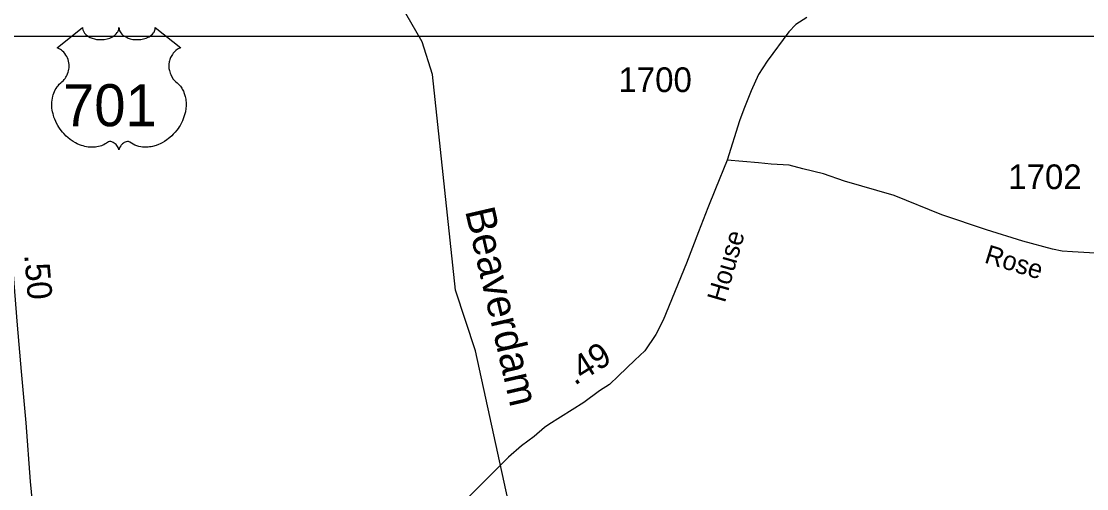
# Model space of a CAD drawing. Extents: x 2093524 to 2270757, y 289120 to 570408.
# Drawn here: x 2191918 to 2197310, y 552563 to 554929 of the extents above; entities that cross this region are included whole.
import ezdxf

# ---------------------------------------------------------------- set-up
doc = ezdxf.new("R2010")
doc.units = 0
for name, color, linetype in [('Exist Hydrographic Creek Single Shore', 7, 'Continuous'), ('Exist Hydrographic Creek Single Shore Label', 7, 'Continuous'), ('Exist Road Primary US Attributed', 7, 'Continuous'), ('Exist Road Primary US Mileage Hundredths English Label', 7, 'Continuous'), ('Exist Road Primary US Shield CELL', 7, 'Continuous'), ('Exist Road Primary US Shield Number Label', 7, 'Continuous'), ('Exist Road Secondary Mileage Hundredths English Label', 7, 'Continuous'), ('Exist Road Secondary Type 51 Attributed', 7, 'Continuous'), ('Exist Road Secondary Type 51 Label', 7, 'Continuous'), ('Exist Road Secondary Type 51 Number Label', 7, 'Continuous'), ('Map Preparation Inset Cut Line', 7, 'Continuous')]:
    doc.layers.add(name, color=color, linetype=linetype)

msp = doc.modelspace()

# ---------------------------------------------------------------- linework, layer by layer
at = {"layer": 'Exist Hydrographic Creek Single Shore'}
msp.add_lwpolyline([(2194571.6, 550213), (2194449.6, 550910.8), (2194424.5, 550927.7), (2194388.5, 551404.1), (2194477.4, 551736.8), (2194475.6, 552078), (2194217.4, 553260.8), (2194115.5, 553567.9), (2193999.5, 554659.2), (2193947.6, 554824.2), (2193737.4, 555189.3), (2193342.5, 555594.2), (2193216.8, 555734.1)], dxfattribs=at)
at = {"layer": 'Exist Road Primary US Attributed'}
msp.add_lwpolyline([(2192085.6, 551123.8), (2192074.2, 551319.7), (2192054.5, 551573.5), (2192030.7, 551847.1), (2192011, 552083), (2191989.3, 552332.6), (2191974.9, 552495.1), (2191965.5, 552600.4), (2191943.5, 552896.2), (2191919.5, 553155.8), (2191899.9, 553391.6), (2191871.6, 553731.3), (2191849.8, 554017), (2191823.8, 554286.7), (2191795.6, 554624.4), (2191788.9, 554726.3), (2191779.8, 554888.2), (2191757.3, 555258.5)], dxfattribs=at)
at = {"layer": 'Exist Road Primary US Shield CELL'}
msp.add_lwpolyline([(2192228.6, 554897.3), (2192228.9, 554892), (2192230.2, 554885.7), (2192231.2, 554882.4), (2192234.2, 554876.2), (2192239, 554868.8), (2192245.8, 554861.6), (2192253.5, 554855.3), (2192258.7, 554851.9), (2192267.4, 554847.2), (2192277.4, 554843), (2192288.5, 554839.8), (2192299.8, 554837.6), (2192312.2, 554836.2), (2192324.4, 554836), (2192337.6, 554837), (2192352.2, 554839.8), (2192359, 554841.5), (2192366.5, 554844.1), (2192373.5, 554847), (2192381.1, 554851.1), (2192387.3, 554855), (2192392.1, 554858.5), (2192398.9, 554865.1), (2192404.4, 554871.8), (2192406.7, 554875.6), (2192408.6, 554879.3), (2192411.3, 554887), (2192412.1, 554890.4), (2192412.6, 554897.6), (2192413.1, 554891.6), (2192413.7, 554887.9), (2192414.7, 554884.2), (2192416.2, 554880.3), (2192418.9, 554874.9), (2192422, 554870.3), (2192427.7, 554863.5), (2192431.3, 554860.2), (2192434.5, 554857.5), (2192443.3, 554851.5), (2192453.5, 554846.4), (2192458.5, 554844.2), (2192463.7, 554842.3), (2192470.2, 554840.4), (2192476.9, 554838.8), (2192483.6, 554837.6), (2192490.5, 554836.6), (2192497.4, 554836.1), (2192503.1, 554836), (2192510.1, 554836), (2192516.6, 554836.4), (2192523.2, 554837.2), (2192530.5, 554838.4), (2192536.3, 554839.7), (2192544.1, 554841.7), (2192551.1, 554844.2), (2192557.2, 554846.9), (2192565.2, 554851.1), (2192571.6, 554855.1), (2192576.4, 554858.9), (2192582, 554864.1), (2192587.3, 554870.2), (2192590.4, 554874.7), (2192592.6, 554879.4), (2192594.7, 554884.2), (2192595.9, 554889.4), (2192596.5, 554893.9), (2192596.6, 554897.7), (2192725.2, 554795.3), (2192722.2, 554794.1), (2192715.2, 554790.7), (2192709.7, 554787.4), (2192700.8, 554781.2), (2192697, 554777.8), (2192693.2, 554774.2), (2192689.7, 554770.4), (2192686.7, 554766.8), (2192683, 554761.6), (2192679.6, 554756.5), (2192676.3, 554750.8), (2192673.9, 554745.8), (2192670, 554735.5), (2192668.1, 554729), (2192666.9, 554723.4), (2192665.4, 554712), (2192665, 554706.5), (2192665, 554701.1), (2192665.3, 554695.4), (2192665.8, 554689.9), (2192666.8, 554684.2), (2192667.7, 554679.2), (2192669.3, 554673), (2192671.6, 554665.9), (2192674.4, 554659), (2192680.3, 554647.8), (2192687.8, 554636.4), (2192693.2, 554630), (2192698.6, 554624.6), (2192706.5, 554617.9), (2192710.8, 554614.1), (2192715.7, 554609.1), (2192723.8, 554599.8), (2192727, 554595.4), (2192730.3, 554590.4), (2192733.4, 554585.4), (2192736.4, 554579.9), (2192738.8, 554575.1), (2192743.4, 554564.1), (2192746.7, 554553.4), (2192748.2, 554547.7), (2192750.6, 554535.1), (2192751.5, 554528.9), (2192752.5, 554516.6), (2192752.5, 554501.7), (2192751.4, 554487.6), (2192748.7, 554471.1), (2192746.5, 554461.2), (2192743.1, 554449.7), (2192739.9, 554439.8), (2192734, 554425.1), (2192728.8, 554414.5), (2192722, 554402), (2192717.4, 554394.5), (2192712, 554386.4), (2192705.2, 554377.2), (2192697.3, 554367.3), (2192687.8, 554356.9), (2192680.2, 554349.2), (2192670.2, 554340.2), (2192664.1, 554335.2), (2192655.4, 554328.7), (2192643.6, 554320.8), (2192631.9, 554314), (2192621.9, 554308.9), (2192613.1, 554305.1), (2192601.7, 554300.8), (2192582.7, 554295.5), (2192575.8, 554294.1), (2192567.6, 554292.9), (2192560, 554292.1), (2192552.5, 554291.7), (2192542.5, 554291.7), (2192532.5, 554292.4), (2192523.1, 554293.8), (2192513.3, 554295.8), (2192503.1, 554298.9), (2192493.8, 554302.5), (2192484.3, 554307.2), (2192468.4, 554317.2), (2192463.8, 554319.6), (2192461.3, 554320.3), (2192455.1, 554320.6), (2192449.3, 554319.4), (2192443.4, 554317), (2192439.8, 554315.1), (2192435.1, 554312), (2192431.4, 554309.1), (2192427, 554305), (2192424, 554301.5), (2192421.7, 554298.7), (2192417.2, 554291.7), (2192415.6, 554288.3), (2192413.9, 554284), (2192412.5, 554277.6), (2192410.5, 554285.7), (2192408.1, 554291), (2192405.4, 554295.5), (2192402.5, 554299.6), (2192398, 554304.7), (2192394, 554308.6), (2192389.1, 554312.6), (2192384, 554315.7), (2192379.8, 554317.8), (2192376, 554319.3), (2192371.4, 554320.4), (2192367.6, 554320.7), (2192364.5, 554320.6), (2192360.2, 554319.6), (2192354.4, 554315.5), (2192348.9, 554311.7), (2192342.9, 554307.9), (2192335.8, 554304.1), (2192330.5, 554301.7), (2192324.3, 554299.3), (2192317, 554296.8), (2192309.1, 554294.8), (2192301, 554293.2), (2192293.8, 554292), (2192286.2, 554291.4), (2192279.3, 554291.1), (2192272, 554291.2), (2192265.3, 554291.7), (2192257.5, 554292.4), (2192247.7, 554293.9), (2192239.7, 554295.7), (2192231.2, 554298), (2192222.4, 554300.7), (2192213.1, 554304.3), (2192201.4, 554309.4), (2192193.3, 554313.6), (2192180.4, 554320.9), (2192165.4, 554331.3), (2192154.1, 554340.5), (2192145.7, 554348.1), (2192133.5, 554360.5), (2192126.3, 554368.6), (2192115.1, 554383.2), (2192107.8, 554393.8), (2192103.2, 554401.5), (2192096.3, 554414), (2192092.6, 554421.8), (2192087.7, 554433.2), (2192083.9, 554443.6), (2192080.7, 554453.5), (2192079, 554459.8), (2192076.6, 554470.8), (2192075.1, 554478.7), (2192073.6, 554489.4), (2192072.8, 554500.7), (2192072.7, 554511.1), (2192072.9, 554519.8), (2192073.9, 554529.9), (2192075.6, 554540.6), (2192077.7, 554549.8), (2192079.6, 554556.4), (2192082.3, 554564.5), (2192085.9, 554573.4), (2192090.1, 554581.9), (2192094.2, 554588.9), (2192099.3, 554596.5), (2192104.3, 554603), (2192110.9, 554610.1), (2192117.7, 554616.7), (2192124, 554621.8), (2192131.4, 554629), (2192135.3, 554633.5), (2192140, 554639.6), (2192143.7, 554645.3), (2192146.7, 554650.4), (2192150.6, 554657.9), (2192152.9, 554663.5), (2192155.9, 554672.2), (2192157.4, 554678.3), (2192158.9, 554686.1), (2192159.9, 554693.5), (2192160.3, 554702.7), (2192160, 554710.3), (2192159, 554719.2), (2192157.4, 554727.7), (2192155.4, 554735.1), (2192152.2, 554743.6), (2192149.2, 554749.9), (2192144.3, 554758.3), (2192138.8, 554766.1), (2192133.2, 554772.5), (2192127.5, 554778.2), (2192122, 554782.5), (2192116.8, 554786.2), (2192110.3, 554790.1), (2192104, 554793.3), (2192100, 554794.8)], close=True, dxfattribs=at)
at = {"layer": 'Exist Road Secondary Type 51 Attributed'}
for points in [[(2195893.6, 554948.6), (2195837.9, 554912.1), (2195802.2, 554876), (2195693.2, 554727.3), (2195649.7, 554659), (2195612.4, 554576.7), (2195574.9, 554484.5), (2195553.3, 554424.4), (2195490.7, 554226.1)], [(2195490.7, 554226.1), (2195431.8, 554081.7), (2195392.5, 553985.5), (2195345.2, 553863.3), (2195284.5, 553705), (2195166.5, 553416.2), (2195129, 553344), (2195073.5, 553261.5), (2195024, 553213.3), (2194940.6, 553134.6), (2194894.9, 553090.4), (2194845.1, 553058.2), (2194765.5, 552999.6), (2194588.3, 552888.4), (2194566.4, 552872.3), (2194514.7, 552827.9), (2194449.2, 552779.4), (2194383.6, 552723), (2194258.5, 552598.3), (2194145.2, 552483.5)], [(2197411.3, 553751.6), (2197239.2, 553762.3), (2197185.3, 553766), (2197137.3, 553775.7), (2196986.9, 553816.6), (2196802.7, 553873.3), (2196576.3, 553949.6), (2196335.8, 554048), (2196085.3, 554120.3), (2195979, 554157.4), (2195873, 554182.8), (2195804.8, 554200.3), (2195712.9, 554205.6), (2195648.8, 554213.1), (2195490.7, 554226.1)]]:
    msp.add_lwpolyline(points, dxfattribs=at)
at = {"layer": 'Map Preparation Inset Cut Line'}
msp.add_lwpolyline([(2170736.6, 554852.8), (2202903.1, 554852.8), (2202903.1, 525630.1), (2170736.6, 525630.1)], close=True, dxfattribs=at)

# ---------------------------------------------------------------- texts
at = {"layer": 'Exist Hydrographic Creek Single Shore Label'}
msp.add_text('Beaverdam', height=150, rotation=283.0415, dxfattribs=at).set_placement((2194163.7, 553969.7))
at = {"layer": 'Exist Road Primary US Mileage Hundredths English Label'}
msp.add_text('.50', height=125, rotation=274.7624, dxfattribs=at).set_placement((2191933, 553746.9))
at = {"layer": 'Exist Road Primary US Shield Number Label'}
msp.add_text('701', height=212.5, dxfattribs=at).set_placement((2192129.8, 554398))
at = {"layer": 'Exist Road Secondary Mileage Hundredths English Label'}
msp.add_text('.49', height=125, rotation=32.1099, dxfattribs=at).set_placement((2194718.7, 553083.4))
at = {"layer": 'Exist Road Secondary Type 51 Label'}
for s, rotation, p in [('House', 73.8984, (2195478.9, 553500.9)), ('Rose', 342.8908, (2196787.7, 553708.6))]:
    msp.add_text(s, height=95, rotation=rotation, dxfattribs=at).set_placement(p)
at = {"layer": 'Exist Road Secondary Type 51 Number Label'}
for s, p in [('1700', (2194940.2, 554570.8)), ('1702', (2196913, 554079.4))]:
    msp.add_text(s, height=125, dxfattribs=at).set_placement(p)

doc.saveas('drawing.dxf')
